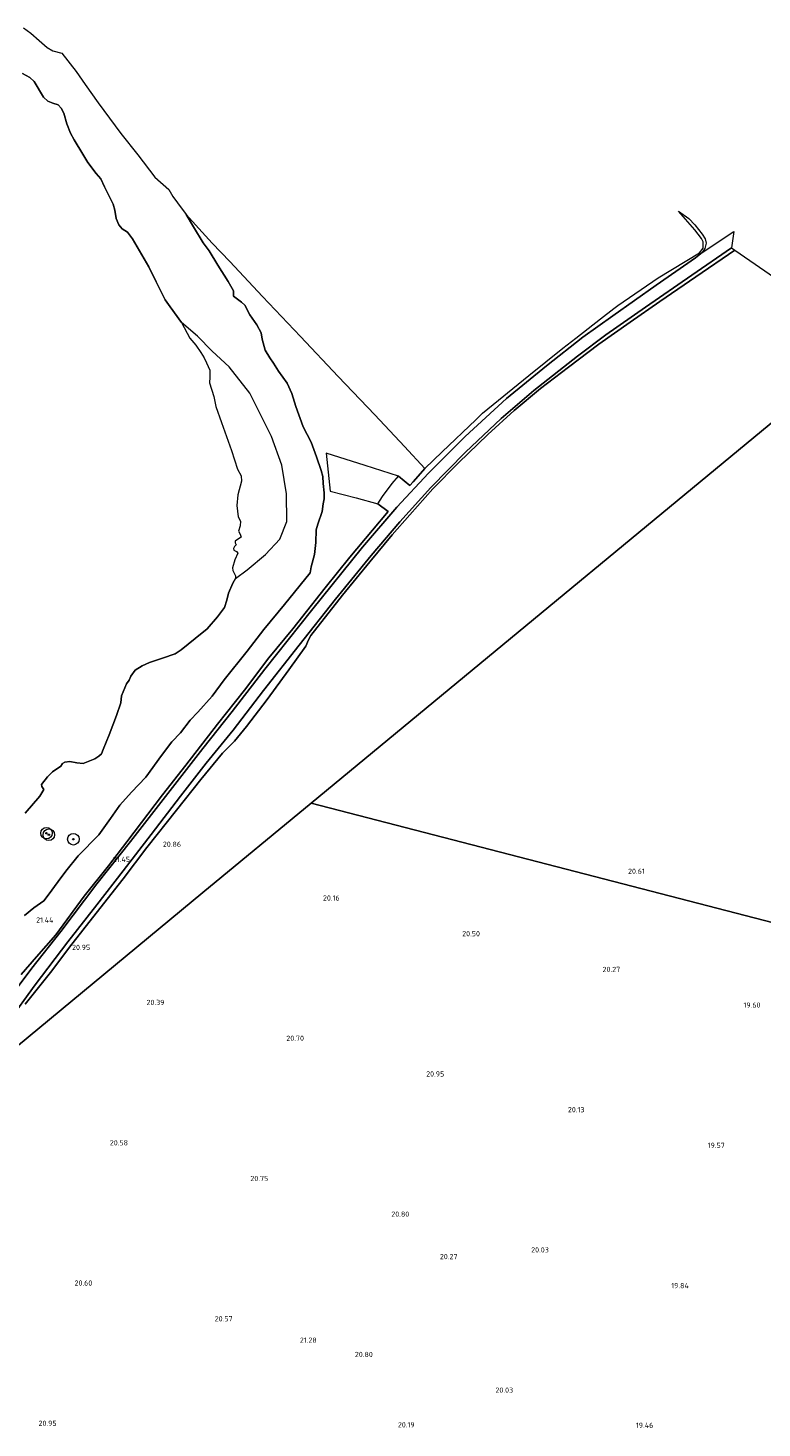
# Model space of a CAD drawing. Extents: x 196936 to 200438, y 361224 to 364196.
# Tile 271 of 276: x 199182 to 199436, y 363547 to 364031. Entities that reach past the tile are written whole.
import ezdxf
from ezdxf.enums import TextEntityAlignment as Align

# ---------------------------------------------------------------- set-up
doc = ezdxf.new("R2010")
doc.units = 0
for name, color, linetype, lineweight in [('B-ME-GR-BOOM-S', 90, 'Continuous', 25), ('B-ME-GR-BOUWLAND_AKKERBOUW-GV', 80, 'Continuous', 13), ('B-ME-GR-GRAS-GV', 60, 'Continuous', 13), ('B-ME-GW-TALUD_KRUIN-G', 90, 'Continuous', 18), ('B-ME-IE-TERREINAFSCHEIDING_KUNSTMATIG_HEKWERK-G', 20, 'IE-TERREINAFSCHEIDING-KUNSTMATIG', 18), ('B-ME-OG-HOOGTEPUNT-S', 7, 'Continuous', 25), ('B-ME-OG-WATER_POEL-GV', 7, 'Continuous', 18), ('B-ME-VH-VERHARDING_ASFALT-GV', 252, 'Continuous', 18)]:
    doc.layers.add(name, color=color, linetype=linetype, lineweight=lineweight)
doc.styles.add('NLCS-ISO-ANNOTATIVE-T18', font='NLCS-ISO.ttf', dxfattribs={"height": 1.8})
doc.linetypes.add('IE-TERREINAFSCHEIDING-KUNSTMATIG', pattern='A,4,[82,NLCS.SHX,S=0.75,R=90,X=0,Y=0],4,-2', length=10)

# ---------------------------------------------------------------- blocks, each defined once
blk = doc.blocks.new('SAL-HOOGTELABEL-SO')
at = {"color": 0, "linetype": 'ByBlock', "lineweight": -2, "style": 'NLCS-ISO-ANNOTATIVE-T18'}
blk.add_attdef('HOOGTE', text='', height=1.8, dxfattribs=at).set_placement((2.79, 0), align=Align.RIGHT)
blk = doc.blocks.new('SGR-BOOM_01-SO')
at = {"linetype": 'ByBlock', "lineweight": 18}
h = blk.add_hatch(color=0, dxfattribs=at)
h.dxf.hatch_style = 1
edge = h.paths.add_edge_path()
edge.add_arc((0, 0), 0.25, 0, 360)
at = {"color": 0, "linetype": 'ByBlock', "lineweight": 18}
for radius in [2, 0.25]:
    blk.add_circle((0, 0), radius, dxfattribs=at)

msp = doc.modelspace()

# ---------------------------------------------------------------- linework, layer by layer
at = {"layer": 'B-ME-GR-BOUWLAND_AKKERBOUW-GV'}
for points in [[(199181.491, 363693.756, 21.356), (199190.598, 363705.298, 21.353), (199196.798, 363713.542, 21.302), (199205.985, 363725.276, 21.275), (199215.271, 363737.158, 21.22), (199223.431, 363747.95, 21.103), (199233.751, 363760.85, 21.013), (199242.087, 363771.482, 20.963), (199249.654, 363780.511, 20.963), (199253.723, 363784.645, 20.875), (199257.869, 363789.77, 20.77), (199265.054, 363799.093, 20.633), (199272.505, 363809.273, 20.68), (199278.45, 363817.463, 20.746), (199279.318, 363819.693, 20.805), (199280.129, 363821.181, 20.781), (199291.065, 363835.095, 20.688), (199300.484, 363846.613, 20.524), (199308.264, 363855.932, 20.458), (199314.308, 363862.925, 20.384), (199322.233, 363871.812, 20.353), (199331.169, 363880.804, 20.282), (199341.252, 363890.609, 20.251), (199350.386, 363898.913, 20.251), (199359.47, 363906.53, 20.275), (199369.082, 363913.919, 20.251), (199379.616, 363921.841, 20.267), (199390.416, 363929.428, 20.282), (199400.721, 363936.572, 20.282), (199413.162, 363945.163, 20.282), (199426.634, 363954.339, 20.275), (199472.868, 363922.481, 20.398), (199280.291, 363763.306, 20.113), (199242.84, 363732.351, 20.434), (199159.519, 363663.481, 21.328)], [(199159.519, 363663.481, 21.328), (199242.84, 363732.351, 20.434), (199280.291, 363763.306, 20.113), (199576.984, 363686.45, 22.12)]]:
    msp.add_polyline3d(points, dxfattribs=at)
msp.add_polyline3d([(199583.17, 363692.066, 22.207), (199576.984, 363686.45, 22.12), (199280.291, 363763.306, 20.113), (199472.868, 363922.481, 20.398), (199511.311, 363895.954, 19.746), (199535.6, 363879.193, 19.681), (199570.975, 363854.783, 19.912), (199605.624, 363830.873, 20.283), (199645.675, 363803.235, 22.173), (199664.639, 363790.15, 22.291), (199659.045, 363782.438, 22.242), (199651.348, 363772.058, 22.072), (199642.277, 363760.17, 22.069), (199636.042, 363752.054, 22.091), (199629.731, 363744.021, 22.081), (199621.835, 363733.755, 22.009), (199613.232, 363723.112, 22.066), (199606.007, 363714.656, 22.188), (199598.475, 363706.793, 22.195), (199591.222, 363699.542, 22.138)], close=True, dxfattribs=at)
at = {"layer": 'B-ME-GR-GRAS-GV'}
for points in [[(199180.808, 364031.086, 16.026), (199183.388, 364029.346, 15.995), (199186.289, 364026.762, 15.975), (199189.092, 364024.301, 15.991), (199191.028, 364023.246, 16.014), (199194.069, 364022.37, 16.061), (199199.089, 364016.012, 15.928), (199202.183, 364011.618, 15.944), (199206.703, 364005.18, 16.193), (199214.464, 363994.664, 16.442), (199220.319, 363987.296, 17.081), (199226.254, 363979.55, 17.72), (199231.087, 363975.335, 19.627), (199232.427, 363972.871, 19.652), (199234.021, 363970.628, 19.621), (199237.049, 363966.666, 19.75), (199239.604, 363962.353, 19.616), (199242.964, 363956.902, 19.699), (199245.049, 363954.056, 19.561), (199247.98, 363949.146, 19.533), (199251.512, 363943.478, 19.623), (199253.358, 363940.267, 19.395), (199253.45, 363938.485, 19.126), (199256.152, 363936.307, 19.236), (199257.368, 363935.332, 19.374), (199258.998, 363931.948, 19.319), (199261.458, 363928.518, 19.312), (199262.917, 363925.793, 19.25), (199263.256, 363923.59, 19.133), (199264.398, 363919.82, 19.159), (199265.911, 363917.138, 19.145), (199267.179, 363915.32, 19.135), (199268.972, 363912.508, 19.204), (199271.895, 363908.386, 19.257), (199273.599, 363904.797, 19.236), (199274.901, 363900.27, 19.023), (199277.501, 363893.332, 19.002), (199280.279, 363887.947, 18.939), (199282.12, 363882.966, 19.133), (199283.637, 363878.168, 19.209), (199284.245, 363876.18, 19.105), (199284.399, 363873.654, 19.222), (199284.723, 363870.469, 19.409), (199284.738, 363868.45, 19.533), (199284.441, 363866.713, 19.561), (199284.087, 363864.048, 19.623), (199282.496, 363859.607, 19.644), (199281.929, 363857.655, 19.803), (199281.871, 363853.283, 19.879), (199281.448, 363849.151, 19.955), (199280.268, 363844.859, 20.294), (199279.883, 363842.788, 20.377), (199271.018, 363831.947, 20.377), (199263.92, 363823.217, 20.459), (199258.153, 363815.81, 20.466), (199250.231, 363805.895, 20.736), (199246.046, 363800.274, 20.708), (199241.073, 363794.645, 20.805), (199238.495, 363791.89, 20.791), (199235.103, 363787.605, 20.971), (199232.135, 363784.453, 21.137), (199228.547, 363779.747, 21.158), (199223.114, 363772.253, 21.316), (199218.143, 363767.066, 21.289), (199214.135, 363762.557, 21.296), (199210.86, 363758.013, 21.316), (199206.854, 363752.322, 21.275), (199199.753, 363745.073, 21.054), (199195.45, 363739.712, 21.054), (199192.838, 363736.223, 21.123), (199189.328, 363731.43, 21.247), (199187.875, 363729.481, 21.247), (199184.457, 363727.118, 21.137), (199181.199, 363724.441, 21.005)], [(199181.407, 363759.785, 14.4), (199186.522, 363765.627, 14.4), (199187.908, 363768.018, 14.4), (199187.243, 363768.983, 14.4), (199187.101, 363769.665, 14.4), (199189.134, 363772.369, 14.4), (199190.882, 363774.053, 14.4), (199193.776, 363776.047, 14.4), (199194.328, 363776.982, 14.4), (199195.097, 363777.392, 14.4), (199196.899, 363777.627, 14.4), (199199.234, 363777.19, 14.4), (199201.485, 363776.984, 14.4), (199205.496, 363778.572, 14.4), (199206.937, 363779.514, 14.4), (199207.805, 363780.301, 14.4), (199208.42, 363781.783, 14.4), (199210.453, 363786.873, 14.4), (199212.943, 363793.518, 14.4), (199214.448, 363797.893, 14.4), (199214.679, 363800.362, 14.4), (199216.488, 363804.479, 14.4), (199217.406, 363805.704, 14.4), (199217.961, 363807.138, 14.4), (199219.48, 363809.236, 14.4), (199221.811, 363810.685, 14.4), (199224.385, 363811.829, 14.4), (199228.834, 363813.366, 14.4), (199233.223, 363814.854, 14.4), (199235.384, 363816.268, 14.4), (199240.222, 363820.201, 14.4), (199244.266, 363823.504, 14.4), (199247.852, 363827.637, 14.4), (199250.277, 363830.85, 14.4), (199251.129, 363833.415, 14.4), (199251.736, 363835.785, 14.4), (199253.14, 363839.284, 14.4), (199254.097, 363840.837, 14.4), (199258.178, 363843.902, 14.737), (199264.408, 363849.199, 15.045), (199269.376, 363854.42, 15.458), (199271.822, 363860.586, 15.673), (199271.704, 363870.183, 15.658), (199270.124, 363880.028, 15.621), (199266.517, 363889.914, 15.642), (199259.08, 363904.932, 15.624), (199251.855, 363913.976, 15.3), (199246.066, 363919.395, 14.893), (199240.992, 363924.594, 14.663), (199235.409, 363929.356, 14.4), (199231.555, 363934.754, 14.4), (199229.815, 363937.153, 14.4), (199226.704, 363943.406, 14.4), (199224.102, 363948.567, 14.4), (199218.491, 363958.214, 14.4), (199216.74, 363960.539, 14.4), (199214.924, 363961.651, 14.4), (199213.809, 363963.054, 14.4), (199212.891, 363965.211, 14.4), (199212.389, 363968.097, 14.4), (199211.8, 363970.216, 14.4), (199208.887, 363976.262, 14.4), (199207.532, 363978.969, 14.4), (199205.968, 363980.811, 14.4), (199203.072, 363984.581, 14.4), (199201.353, 363987.496, 14.4), (199198.315, 363992.447, 14.4), (199197.142, 363994.799, 14.4), (199195.838, 363997.944, 14.4), (199194.767, 364001.671, 14.4), (199193.909, 364003.378, 14.4), (199192.817, 364004.501, 14.4), (199191.006, 364005.152, 14.4), (199189.304, 364005.791, 14.4), (199187.751, 364007.244, 14.4), (199184.592, 364012.597, 14.4), (199183.088, 364013.989, 14.4), (199180.476, 364015.397, 14.4)], [(199180.029, 363704.081, 21.448), (199185.328, 363710.2, 21.451), (199192.031, 363717.754, 21.376), (199201.771, 363731.15, 21.4), (199210.193, 363741.606, 21.445), (199216.568, 363749.911, 21.4), (199228.839, 363766.15, 21.549), (199236.915, 363776.394, 21.457), (199247.833, 363790.608, 21.292), (199257.199, 363802.248, 21.214), (199265.558, 363813.43, 21.111), (199273.958, 363823.446, 21.149), (199285.085, 363837.684, 21.021), (199293.572, 363848.238, 20.883), (199301.377, 363857.638, 20.834), (199306.896, 363864.023, 20.633), (199303.302, 363866.677, 20.371), (199304.899, 363869.215, 20.365), (199308.211, 363873.721, 20.268), (199310.453, 363876.258, 20.308), (199314.312, 363872.979, 20.527), (199315.446, 363874.272, 20.527), (199317.953, 363877.111, 20.455), (199319.496, 363878.934, 20.5), (199325.456, 363884.662, 20.372), (199337.108, 363895.706, 20.364), (199339.45, 363898.063, 20.368), (199355.438, 363911.015, 20.465), (199367.236, 363920.44, 20.302), (199371.616, 363923.887, 20.302), (199380.201, 363930.643, 20.314), (199384.8, 363934.146, 20.24), (199386.224, 363935.231, 20.232), (199400.157, 363944.716, 20.248), (199414.38, 363953.374, 20.324), (199415.652, 363954.985, 20.37), (199415.704, 363957.231, 20.284), (199415.137, 363958.407, 20.239), (199412.778, 363961.309, 20.115), (199407.089, 363967.808, 19.832), (199410.739, 363965.292, 20.009), (199412.759, 363963.126, 20.072), (199415.268, 363959.906, 20.195), (199416.296, 363958.221, 20.298), (199416.681, 363956.688, 20.357), (199416.288, 363954.885, 20.396), (199415.323, 363953.472, 20.467), (199412.953, 363951.64, 20.577), (199399.459, 363942.194, 20.679), (199384.452, 363931.646, 20.687), (199374.068, 363924.243, 20.711), (199361.517, 363914.419, 20.539), (199347.698, 363903.051, 20.578), (199333.463, 363889.992, 20.614), (199320.788, 363877.263, 20.679), (199309.792, 363865.482, 20.711), (199297.954, 363851.684, 20.91), (199280.325, 363829.863, 21.101), (199264.238, 363809.592, 21.199), (199252.911, 363794.887, 21.254), (199242.845, 363782.178, 21.386), (199229.912, 363765.602, 21.527), (199217.782, 363749.961, 21.472), (199206.163, 363735.374, 21.496), (199193.742, 363718.905, 21.539), (199183.738, 363706.244, 21.582), (199174.822, 363694.347, 21.562)], [(199181.199, 363724.441, 21.005), (199184.457, 363727.118, 21.137), (199187.875, 363729.481, 21.247), (199189.328, 363731.43, 21.247), (199192.838, 363736.223, 21.123), (199195.45, 363739.712, 21.054), (199199.753, 363745.073, 21.054), (199206.854, 363752.322, 21.275), (199210.86, 363758.013, 21.316), (199214.135, 363762.557, 21.296), (199218.143, 363767.066, 21.289), (199223.114, 363772.253, 21.316), (199228.547, 363779.747, 21.158), (199232.135, 363784.453, 21.137), (199235.103, 363787.605, 20.971), (199238.495, 363791.89, 20.791), (199241.073, 363794.645, 20.805), (199246.046, 363800.274, 20.708), (199250.231, 363805.895, 20.736), (199258.153, 363815.81, 20.466), (199263.92, 363823.217, 20.459), (199271.018, 363831.947, 20.377), (199279.883, 363842.788, 20.377), (199280.268, 363844.859, 20.294), (199281.448, 363849.151, 19.955), (199281.871, 363853.283, 19.879), (199281.929, 363857.655, 19.803), (199282.496, 363859.607, 19.644), (199284.087, 363864.048, 19.623), (199284.441, 363866.713, 19.561), (199284.738, 363868.45, 19.533), (199284.723, 363870.469, 19.409), (199284.399, 363873.654, 19.222), (199284.245, 363876.18, 19.105), (199283.637, 363878.168, 19.209), (199282.12, 363882.966, 19.133), (199280.279, 363887.947, 18.939), (199277.501, 363893.332, 19.002), (199274.901, 363900.27, 19.023), (199273.599, 363904.797, 19.236), (199271.895, 363908.386, 19.257), (199268.972, 363912.508, 19.204), (199267.179, 363915.32, 19.135), (199265.911, 363917.138, 19.145), (199264.398, 363919.82, 19.159), (199263.256, 363923.59, 19.133), (199262.917, 363925.793, 19.25), (199261.458, 363928.518, 19.312), (199258.998, 363931.948, 19.319), (199257.368, 363935.332, 19.374), (199256.152, 363936.307, 19.236), (199253.45, 363938.485, 19.126), (199253.358, 363940.267, 19.395), (199251.512, 363943.478, 19.623), (199247.98, 363949.146, 19.533), (199245.049, 363954.056, 19.561), (199242.964, 363956.902, 19.699), (199239.604, 363962.353, 19.616), (199237.049, 363966.666, 19.75), (199241.382, 363961.859, 19.7), (199246.044, 363956.749, 19.861), (199252.123, 363950.36, 19.704), (199263.444, 363938.319, 19.629), (199276.51, 363924.461, 19.52), (199289.534, 363910.718, 19.531), (199302.223, 363897.461, 19.739), (199312.46, 363886.465, 20.01), (199319.496, 363878.934, 20.5), (199317.953, 363877.111, 20.455), (199315.446, 363874.272, 20.527), (199314.312, 363872.979, 20.527), (199310.453, 363876.258, 20.308), (199298.903, 363879.895, 19.83), (199285.396, 363884.173, 19.337), (199286.846, 363871.014, 19.83), (199295.734, 363868.77, 20.042), (199303.302, 363866.677, 20.371), (199306.896, 363864.023, 20.633), (199301.377, 363857.638, 20.834), (199293.572, 363848.238, 20.883), (199285.085, 363837.684, 21.021), (199273.958, 363823.446, 21.149), (199265.558, 363813.43, 21.111), (199257.199, 363802.248, 21.214), (199247.833, 363790.608, 21.292), (199236.915, 363776.394, 21.457), (199228.839, 363766.15, 21.549), (199216.568, 363749.911, 21.4), (199210.193, 363741.606, 21.445), (199201.771, 363731.15, 21.4), (199192.031, 363717.754, 21.376), (199185.328, 363710.2, 21.451), (199180.029, 363704.081, 21.448)], [(199175.555, 363687.635, 21.507), (199184.948, 363700.503, 21.5), (199196.152, 363715.298, 21.496), (199206.209, 363728.089, 21.441), (199215.311, 363739.825, 21.445), (199225.007, 363752.38, 21.441), (199235.145, 363765.634, 21.414), (199243.965, 363777.097, 21.344), (199253.309, 363788.528, 21.293), (199263.717, 363802.194, 21.168), (199276.076, 363817.853, 21.071), (199288.647, 363833.744, 20.857), (199300.941, 363848.774, 20.755), (199310.829, 363860.515, 20.693), (199321.582, 363872.295, 20.588), (199333.608, 363884.54, 20.568), (199345.87, 363896.176, 20.568), (199357.181, 363905.812, 20.564), (199372.189, 363917.688, 20.556), (199382.045, 363925.022, 20.541), (199395.76, 363934.577, 20.615), (199411.703, 363945.652, 20.634), (199425.466, 363955.144, 20.599), (199426.634, 363954.339, 20.275), (199413.162, 363945.163, 20.282), (199400.721, 363936.572, 20.282), (199390.416, 363929.428, 20.282), (199379.616, 363921.841, 20.267), (199369.082, 363913.919, 20.251), (199359.47, 363906.53, 20.275), (199350.386, 363898.913, 20.251), (199341.252, 363890.609, 20.251), (199331.169, 363880.804, 20.282), (199322.233, 363871.812, 20.353), (199314.308, 363862.925, 20.384), (199308.264, 363855.932, 20.458), (199300.484, 363846.613, 20.524), (199291.065, 363835.095, 20.688), (199280.129, 363821.181, 20.781), (199279.318, 363819.693, 20.805), (199278.45, 363817.463, 20.746), (199272.505, 363809.273, 20.68), (199265.054, 363799.093, 20.633), (199257.869, 363789.77, 20.77), (199253.723, 363784.645, 20.875), (199249.654, 363780.511, 20.963), (199242.087, 363771.482, 20.963), (199233.751, 363760.85, 21.013), (199223.431, 363747.95, 21.103), (199215.271, 363737.158, 21.22), (199205.985, 363725.276, 21.275), (199196.798, 363713.542, 21.302), (199190.598, 363705.298, 21.353), (199181.491, 363693.756, 21.356)]]:
    msp.add_polyline3d(points, dxfattribs=at)
at = {"layer": 'B-ME-GW-TALUD_KRUIN-G'}
msp.add_polyline3d([(199181.199, 363724.441, 21.005), (199184.457, 363727.118, 21.137), (199187.875, 363729.481, 21.247), (199189.328, 363731.43, 21.247), (199192.838, 363736.223, 21.123), (199195.45, 363739.712, 21.054), (199199.753, 363745.073, 21.054), (199206.854, 363752.322, 21.275), (199210.86, 363758.013, 21.316), (199214.135, 363762.557, 21.296), (199218.143, 363767.066, 21.289), (199223.114, 363772.253, 21.316), (199228.547, 363779.747, 21.158), (199232.135, 363784.453, 21.137), (199235.103, 363787.605, 20.971), (199238.495, 363791.89, 20.791), (199241.073, 363794.645, 20.805), (199246.046, 363800.274, 20.708), (199250.231, 363805.895, 20.736), (199258.153, 363815.81, 20.466), (199263.92, 363823.217, 20.459), (199271.018, 363831.947, 20.377), (199279.883, 363842.788, 20.377), (199280.268, 363844.859, 20.294), (199281.448, 363849.151, 19.955), (199281.871, 363853.283, 19.879), (199281.929, 363857.655, 19.803), (199282.496, 363859.607, 19.644), (199284.087, 363864.048, 19.623), (199284.441, 363866.713, 19.561), (199284.738, 363868.45, 19.533), (199284.723, 363870.469, 19.409), (199284.399, 363873.654, 19.222), (199284.245, 363876.18, 19.105), (199283.637, 363878.168, 19.209), (199282.12, 363882.966, 19.133), (199280.279, 363887.947, 18.939), (199277.501, 363893.332, 19.002), (199274.901, 363900.27, 19.023), (199273.599, 363904.797, 19.236), (199271.895, 363908.386, 19.257), (199268.972, 363912.508, 19.204), (199267.179, 363915.32, 19.135), (199265.911, 363917.138, 19.145), (199264.398, 363919.82, 19.159), (199263.256, 363923.59, 19.133), (199262.917, 363925.793, 19.25), (199261.458, 363928.518, 19.312), (199258.998, 363931.948, 19.319), (199257.368, 363935.332, 19.374), (199256.152, 363936.307, 19.236), (199253.45, 363938.485, 19.126), (199253.358, 363940.267, 19.395), (199251.512, 363943.478, 19.623), (199247.98, 363949.146, 19.533), (199245.049, 363954.056, 19.561), (199242.964, 363956.902, 19.699), (199239.604, 363962.353, 19.616), (199237.049, 363966.666, 19.75)], dxfattribs=at)
at = {"layer": 'B-ME-IE-TERREINAFSCHEIDING_KUNSTMATIG_HEKWERK-G'}
for points in [[(199303.302, 363866.677, 20.371), (199306.896, 363864.023, 20.633), (199301.377, 363857.638, 20.834), (199293.572, 363848.238, 20.883), (199285.085, 363837.684, 21.021), (199273.958, 363823.446, 21.149), (199265.558, 363813.43, 21.111), (199257.199, 363802.248, 21.214), (199247.833, 363790.608, 21.292), (199236.915, 363776.394, 21.457), (199228.839, 363766.15, 21.549), (199216.568, 363749.911, 21.4)], [(199216.568, 363749.911, 21.4), (199210.193, 363741.606, 21.445), (199201.771, 363731.15, 21.4), (199192.031, 363717.754, 21.376), (199185.328, 363710.2, 21.451), (199180.029, 363704.081, 21.448)]]:
    msp.add_polyline3d(points, dxfattribs=at)
at = {"layer": 'B-ME-OG-WATER_POEL-GV'}
msp.add_polyline3d([(199180.476, 364015.397, 14.4), (199183.088, 364013.989, 14.4), (199184.592, 364012.597, 14.4), (199187.751, 364007.244, 14.4), (199189.304, 364005.791, 14.4), (199191.006, 364005.152, 14.4), (199192.817, 364004.501, 14.4), (199193.909, 364003.378, 14.4), (199194.767, 364001.671, 14.4), (199195.838, 363997.944, 14.4), (199197.142, 363994.799, 14.4), (199198.315, 363992.447, 14.4), (199201.353, 363987.496, 14.4), (199203.072, 363984.581, 14.4), (199205.968, 363980.811, 14.4), (199207.532, 363978.969, 14.4), (199208.887, 363976.262, 14.4), (199211.8, 363970.216, 14.4), (199212.389, 363968.097, 14.4), (199212.891, 363965.211, 14.4), (199213.809, 363963.054, 14.4), (199214.924, 363961.651, 14.4), (199216.74, 363960.539, 14.4), (199218.491, 363958.214, 14.4), (199224.102, 363948.567, 14.4), (199226.704, 363943.406, 14.4), (199229.815, 363937.153, 14.4), (199231.555, 363934.754, 14.4), (199235.409, 363929.356, 14.4), (199238.337, 363923.919, 14.4), (199240.443, 363921.481, 14.4), (199242.155, 363918.99, 14.4), (199243.329, 363917.136, 14.4), (199244.127, 363915.381, 14.4), (199245.189, 363912.82, 14.4), (199245.19, 363910.434, 14.4), (199245.071, 363908.451, 14.4), (199246.582, 363903.782, 14.4), (199247.284, 363900.262, 14.4), (199249.315, 363894.812, 14.4), (199252.689, 363885.157, 14.4), (199254.824, 363878.696, 14.4), (199256.055, 363876.39, 14.4), (199256.229, 363874.539, 14.4), (199254.904, 363869.811, 14.4), (199254.534, 363866.137, 14.4), (199255.014, 363862.143, 14.4), (199255.786, 363860.667, 14.4), (199255.656, 363859.073, 14.4), (199255.16, 363857.189, 14.4), (199255.764, 363856.176, 14.4), (199256.088, 363855.14, 14.4), (199254.416, 363854.113, 14.4), (199253.987, 363853.775, 14.4), (199253.973, 363853.166, 14.4), (199254.335, 363852.459, 14.4), (199253.772, 363851.914, 14.4), (199253.368, 363851.295, 14.4), (199253.523, 363850.722, 14.4), (199254.409, 363850.231, 14.4), (199254.893, 363849.62, 14.4), (199253.909, 363847.349, 14.4), (199253.093, 363844.614, 14.4), (199253.148, 363843.665, 14.4), (199254.102, 363841.835, 14.4), (199254.097, 363840.837, 14.4), (199253.14, 363839.284, 14.4), (199251.736, 363835.785, 14.4), (199251.129, 363833.415, 14.4), (199250.277, 363830.85, 14.4), (199247.852, 363827.637, 14.4), (199244.266, 363823.504, 14.4), (199240.222, 363820.201, 14.4), (199235.384, 363816.268, 14.4), (199233.223, 363814.854, 14.4), (199228.834, 363813.366, 14.4), (199224.385, 363811.829, 14.4), (199221.811, 363810.685, 14.4), (199219.48, 363809.236, 14.4), (199217.961, 363807.138, 14.4), (199217.406, 363805.704, 14.4), (199216.488, 363804.479, 14.4), (199214.679, 363800.362, 14.4), (199214.448, 363797.893, 14.4), (199212.943, 363793.518, 14.4), (199210.453, 363786.873, 14.4), (199208.42, 363781.783, 14.4), (199207.805, 363780.301, 14.4), (199206.937, 363779.514, 14.4), (199205.496, 363778.572, 14.4), (199201.485, 363776.984, 14.4), (199199.234, 363777.19, 14.4), (199196.899, 363777.627, 14.4), (199195.097, 363777.392, 14.4), (199194.328, 363776.982, 14.4), (199193.776, 363776.047, 14.4), (199190.882, 363774.053, 14.4), (199189.134, 363772.369, 14.4), (199187.101, 363769.665, 14.4), (199187.243, 363768.983, 14.4), (199187.908, 363768.018, 14.4), (199186.522, 363765.627, 14.4), (199181.407, 363759.785, 14.4)], dxfattribs=at)
at = {"layer": 'B-ME-VH-VERHARDING_ASFALT-GV'}
msp.add_polyline3d([(199174.822, 363694.347, 21.562), (199183.738, 363706.244, 21.582), (199193.742, 363718.905, 21.539), (199206.163, 363735.374, 21.496), (199217.782, 363749.961, 21.472), (199229.912, 363765.602, 21.527), (199242.845, 363782.178, 21.386), (199252.911, 363794.887, 21.254), (199264.238, 363809.592, 21.199), (199280.325, 363829.863, 21.101), (199297.954, 363851.684, 20.91), (199309.792, 363865.482, 20.711), (199320.788, 363877.263, 20.679), (199333.463, 363889.992, 20.614), (199347.698, 363903.051, 20.578), (199361.517, 363914.419, 20.539), (199374.068, 363924.243, 20.711), (199384.452, 363931.646, 20.687), (199399.459, 363942.194, 20.679), (199412.953, 363951.64, 20.577), (199415.323, 363953.472, 20.467), (199426.306, 363960.785, 20.514), (199425.466, 363955.144, 20.599), (199411.703, 363945.652, 20.634), (199395.76, 363934.577, 20.615), (199382.045, 363925.022, 20.541), (199372.189, 363917.688, 20.556), (199357.181, 363905.812, 20.564), (199345.87, 363896.176, 20.568), (199333.608, 363884.54, 20.568), (199321.582, 363872.295, 20.588), (199310.829, 363860.515, 20.693), (199300.941, 363848.774, 20.755), (199288.647, 363833.744, 20.857), (199276.076, 363817.853, 21.071), (199263.717, 363802.194, 21.168), (199253.309, 363788.528, 21.293), (199243.965, 363777.097, 21.344), (199235.145, 363765.634, 21.414), (199225.007, 363752.38, 21.441), (199215.311, 363739.825, 21.445), (199206.209, 363728.089, 21.441), (199196.152, 363715.298, 21.496), (199184.948, 363700.503, 21.5), (199175.555, 363687.635, 21.507)], dxfattribs=at)

# ---------------------------------------------------------------- block references
at = {"layer": 'B-ME-GR-BOOM-S'}
for p in [(199188.794, 363752.885, 17.645), (199189.615, 363752.348, 17.699), (199198.094, 363750.798, 20.12)]:
    msp.add_blockref('SGR-BOOM_01-SO', p, dxfattribs=at)
at = {"layer": 'B-ME-OG-HOOGTEPUNT-S'}
for p, values in [((199232.497, 363748.166, 20.861), {'HOOGTE': '20.86'}), ((199214.876, 363742.951, 21.449), {'HOOGTE': '21.45'}), ((199392.692, 363738.838, 20.614), {'HOOGTE': '20.61'}), ((199287.305, 363729.592, 20.163), {'HOOGTE': '20.16'}), ((199188.406, 363721.988, 21.444), {'HOOGTE': '21.44'}), ((199335.759, 363717.258, 20.496), {'HOOGTE': '20.50'}), ((199201.1, 363712.539, 20.953), {'HOOGTE': '20.95'}), ((199384.214, 363704.923, 20.271), {'HOOGTE': '20.27'}), ((199226.772, 363693.517, 20.387), {'HOOGTE': '20.39'}), ((199432.669, 363692.589, 19.599), {'HOOGTE': '19.60'}), ((199274.97, 363681.138, 20.697), {'HOOGTE': '20.70'}), ((199323.425, 363668.803, 20.952), {'HOOGTE': '20.95'}), ((199371.88, 363656.469, 20.133), {'HOOGTE': '20.13'}), ((199214.181, 363645.017, 20.583), {'HOOGTE': '20.58'}), ((199420.334, 363644.134, 19.572), {'HOOGTE': '19.57'}), ((199262.636, 363632.683, 20.745), {'HOOGTE': '20.75'}), ((199311.34, 363620.36, 20.8), {'HOOGTE': '20.80'}), ((199359.545, 363608.014, 20.025), {'HOOGTE': '20.03'}), ((199327.997, 363605.69, 20.271), {'HOOGTE': '20.27'}), ((199201.846, 363596.563, 20.601), {'HOOGTE': '20.60'}), ((199407.926, 363595.663, 19.837), {'HOOGTE': '19.84'}), ((199250.301, 363584.228, 20.571), {'HOOGTE': '20.57'}), ((199279.374, 363576.828, 21.282), {'HOOGTE': '21.28'}), ((199298.756, 363571.894, 20.802), {'HOOGTE': '20.80'}), ((199347.211, 363559.559, 20.031), {'HOOGTE': '20.03'}), ((199189.512, 363548.108, 20.949), {'HOOGTE': '20.95'}), ((199313.204, 363547.578, 20.193), {'HOOGTE': '20.19'}), ((199395.639, 363547.408, 19.464), {'HOOGTE': '19.46'})]:
    msp.add_blockref('SAL-HOOGTELABEL-SO', p, dxfattribs=at).add_auto_attribs(values)

doc.saveas('drawing.dxf')
